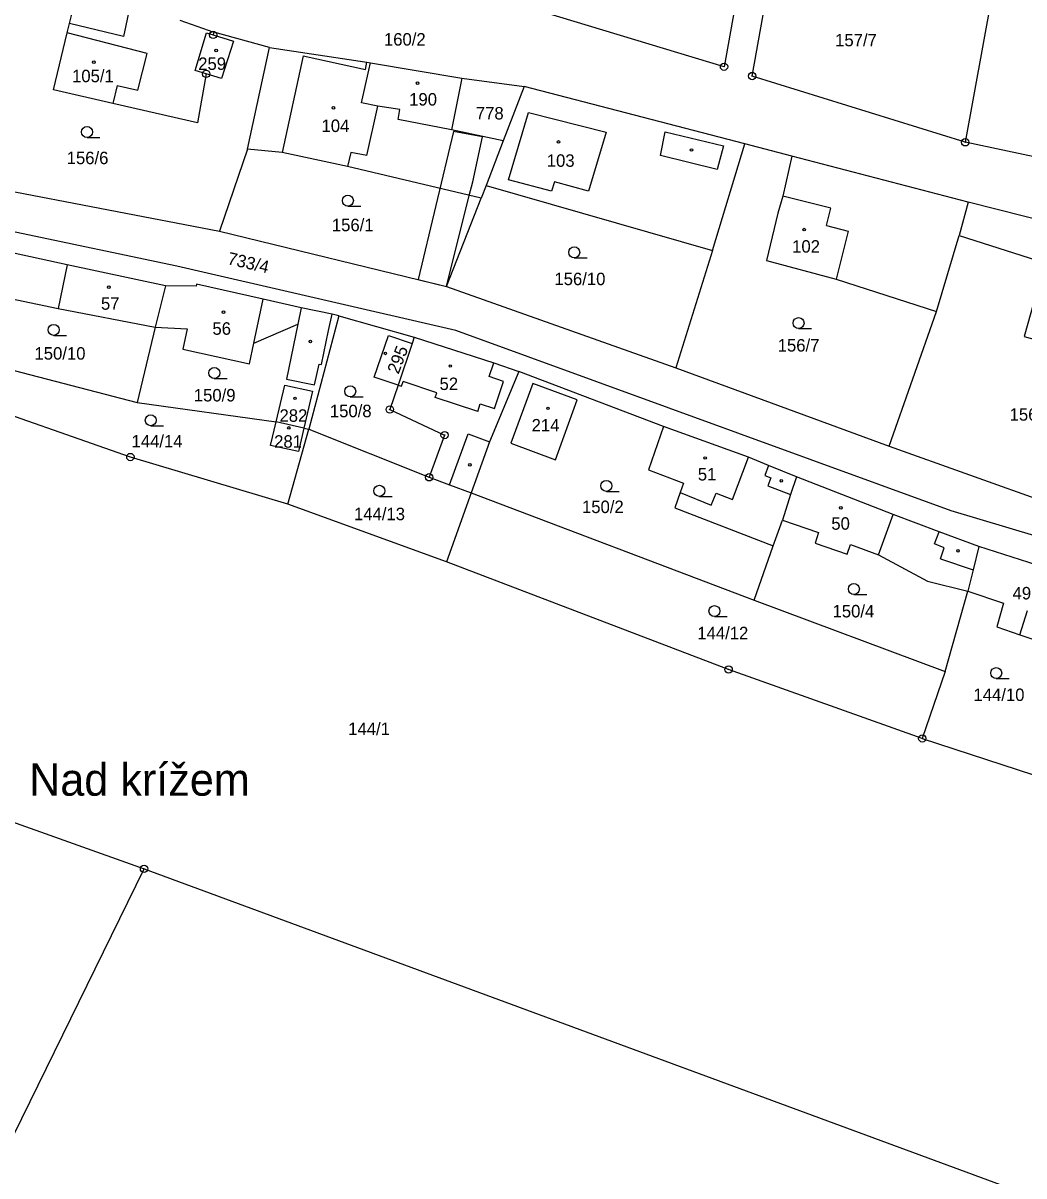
# Model space of a CAD drawing. Extents: x -680203 to -673936, y -1102717 to -1093650.
# Drawn here: x -677554.2 to -677417.8, y -1098385.8 to -1098228.7 of the extents above; entities that cross this region are included whole.
import ezdxf

# ---------------------------------------------------------------- set-up
doc = ezdxf.new("R2010")
doc.units = 0
for name, color, linetype in [('_Ideová část', 7, 'Continuous'), ('SOxx02xx_Koleje_param další_Popis10', 7, 'Continuous'), ('SOxx02xx_Staničení_Popis10', 7, 'Continuous'), ('SOxxxxxx_Koleje_hlavní_body_Popis10', 7, 'Continuous'), ('SOxxxxxx_Koleje_LN_parametry_Popis10', 7, 'Continuous'), ('SOxxxxxx_Koleje_param další_Popis10', 7, 'Continuous'), ('SOxxxxxx_Osa_bod_P', 7, 'Continuous'), ('SOxxxxxx_Staničení_Popis10', 7, 'Continuous'), ('x_prac', 7, 'Continuous')]:
    doc.layers.add(name, color=color, linetype=linetype)

msp = doc.modelspace()

# ---------------------------------------------------------------- linework, layer by layer
at = {"layer": '_Ideová část'}
msp.add_circle((-676417.7, -1099401.52), 1287.12, dxfattribs=at)
at = {"layer": 'SOxx02xx_Koleje_param další_Popis10'}
for centre, radius in [((-677528.31, -1098230.29), 0.5), ((-677528.31, -1098230.29), 0.0303), ((-677529.27, -1098235.6), 0.5), ((-677458.67, -1098234.62), 0.5), ((-677458.67, -1098234.62), 0.0303), ((-677529.27, -1098235.6), 0.0303), ((-677454.84, -1098235.89), 0.5), ((-677454.84, -1098235.89), 0.0303), ((-677425.78, -1098244.92), 0.5), ((-677425.78, -1098244.92), 0.0303), ((-677504.23, -1098281.33), 0.5), ((-677504.23, -1098281.33), 0.0303), ((-677496.76, -1098284.82), 0.5), ((-677496.76, -1098284.82), 0.0303), ((-677539.6, -1098287.81), 0.5), ((-677539.6, -1098287.81), 0.0303), ((-677498.86, -1098290.58), 0.5), ((-677498.86, -1098290.58), 0.0303), ((-677458.04, -1098316.77), 0.5), ((-677458.04, -1098316.77), 0.0303), ((-677431.64, -1098326.16), 0.5), ((-677431.64, -1098326.16), 0.0303), ((-677537.74, -1098343.94), 0.5), ((-677537.74, -1098343.94), 0.0303)]:
    msp.add_circle(centre, radius, dxfattribs=at)
at = {"layer": 'SOxxxxxx_Koleje_hlavní_body_Popis10'}
for p, q in [((-677545.51, -1098244.27), (-677543.76, -1098244.27)), ((-677509.95, -1098253.62), (-677508.2, -1098253.62)), ((-677479.09, -1098260.67), (-677477.34, -1098260.67)), ((-677550.05, -1098271.23), (-677548.3, -1098271.23)), ((-677448.51, -1098270.31), (-677446.76, -1098270.31)), ((-677528.16, -1098277.11), (-677526.41, -1098277.11)), ((-677509.63, -1098279.61), (-677507.88, -1098279.61)), ((-677536.82, -1098283.55), (-677535.07, -1098283.55)), ((-677505.65, -1098293.17), (-677503.9, -1098293.17)), ((-677474.71, -1098292.49), (-677472.96, -1098292.49)), ((-677440.97, -1098306.54), (-677439.22, -1098306.54)), ((-677459.97, -1098309.56), (-677458.22, -1098309.56)), ((-677421.56, -1098318.01), (-677419.81, -1098318.01))]:
    msp.add_line(p, q, dxfattribs=at)
for centre in [(-677545.51, -1098243.52), (-677509.95, -1098252.87), (-677479.09, -1098259.92), (-677448.51, -1098269.56), (-677550.05, -1098270.48), (-677528.16, -1098276.36), (-677509.63, -1098278.86), (-677536.82, -1098282.8), (-677505.65, -1098292.42), (-677474.71, -1098291.74), (-677440.97, -1098305.79), (-677459.97, -1098308.81), (-677421.56, -1098317.26)]:
    msp.add_circle(centre, 0.75, dxfattribs=at)
at = {"layer": 'SOxxxxxx_Koleje_LN_parametry_Popis10'}
msp.add_lwpolyline([(-677500.38, -1098263.62), (-677496.49, -1098264.57), (-677493.42, -1098252.18), (-677492.93, -1098250.29), (-677491.6, -1098244.16), (-677495.53, -1098243.44)], close=True, dxfattribs=at)
at = {"layer": 'SOxxxxxx_Koleje_param další_Popis10'}
for centre in [(-677527.9, -1098232.4), (-677544.59, -1098233.99), (-677500.44, -1098236.86), (-677511.92, -1098240.23), (-677481.23, -1098244.87), (-677463.1, -1098245.97), (-677447.74, -1098256.82), (-677542.54, -1098264.67), (-677526.91, -1098268.08), (-677515.06, -1098272.07), (-677504.84, -1098273.69), (-677495.98, -1098275.41), (-677517.15, -1098279.82), (-677482.66, -1098281.18), (-677518, -1098283.85), (-677461.24, -1098287.94), (-677493.31, -1098288.87), (-677450.86, -1098291.05), (-677442.74, -1098294.73), (-677426.77, -1098300.6)]:
    msp.add_circle(centre, 0.175, dxfattribs=at)
at = {"layer": 'SOxxxxxx_Staničení_Popis10'}
for p, q in [((-677539.71, -1098226.64), (-677540.53, -1098230.5)), ((-677540.53, -1098230.5), (-677547.91, -1098228.75)), ((-677537.31, -1098232.81), (-677548.22, -1098229.98)), ((-677538.58, -1098237.8), (-677537.31, -1098232.81)), ((-677516.02, -1098233.15), (-677518.9, -1098246.32)), ((-677516.02, -1098233.15), (-677507.55, -1098235)), ((-677507.55, -1098235), (-677507.34, -1098234.02)), ((-677541.4, -1098237.16), (-677541.98, -1098239.65)), ((-677541.4, -1098237.16), (-677538.58, -1098237.8)), ((-677507.36, -1098246.73), (-677505.86, -1098239.98)), ((-677488.03, -1098250.05), (-677485.31, -1098240.87)), ((-677485.31, -1098240.87), (-677474.72, -1098243.53)), ((-677474.72, -1098243.53), (-677477.16, -1098251.57)), ((-677467.31, -1098246.7), (-677466.68, -1098243.48)), ((-677466.68, -1098243.48), (-677458.76, -1098245.4)), ((-677458.76, -1098245.4), (-677459.61, -1098248.63)), ((-677509.54, -1098246.33), (-677509.98, -1098248.24)), ((-677507.36, -1098246.73), (-677509.54, -1098246.33)), ((-677459.61, -1098248.63), (-677467.31, -1098246.7)), ((-677482.2, -1098251.57), (-677488.03, -1098250.05)), ((-677481.8, -1098250.33), (-677482.2, -1098251.57)), ((-677477.16, -1098251.57), (-677481.8, -1098250.33)), ((-677444.1, -1098253.92), (-677450.63, -1098252.28)), ((-677444.7, -1098256.27), (-677444.1, -1098253.92)), ((-677444.7, -1098256.27), (-677441.74, -1098257.05)), ((-677441.74, -1098257.05), (-677443.36, -1098263.57)), ((-677548.23, -1098261.61), (-677549.43, -1098267.56)), ((-677522.76, -1098272.29), (-677521.51, -1098266.31)), ((-677516.3, -1098267.46), (-677516.76, -1098269.71)), ((-677490.69, -1098276.85), (-677490.06, -1098274.96)), ((-677502.62, -1098278.16), (-677502.42, -1098277.53)), ((-677497.83, -1098279.05), (-677502.42, -1098277.53)), ((-677488.74, -1098277.5), (-677490.69, -1098276.85)), ((-677489.97, -1098281.21), (-677488.74, -1098277.5)), ((-677503.1, -1098278), (-677502.62, -1098278.16)), ((-677498.03, -1098279.68), (-677497.83, -1098279.05)), ((-677492.25, -1098281.59), (-677498.03, -1098279.68)), ((-677492.25, -1098281.59), (-677491.91, -1098280.57)), ((-677491.91, -1098280.57), (-677489.97, -1098281.21)), ((-677496.07, -1098291.62), (-677493.54, -1098284.67)), ((-677493.54, -1098284.67), (-677490.63, -1098285.73)), ((-677457.49, -1098293.61), (-677455.34, -1098287.83)), ((-677452.62, -1098288.95), (-677453.12, -1098290.31)), ((-677453.12, -1098290.31), (-677452.3, -1098290.63)), ((-677452.3, -1098290.63), (-677452.7, -1098291.72)), ((-677464.65, -1098292.65), (-677460.44, -1098294.39)), ((-677460.44, -1098294.39), (-677459.76, -1098292.76)), ((-677459.76, -1098292.76), (-677457.49, -1098293.61)), ((-677452.7, -1098291.72), (-677449.61, -1098292.92)), ((-677437.62, -1098301.13), (-677435.59, -1098295.63)), ((-677429.97, -1098299.65), (-677429.32, -1098298)), ((-677428.64, -1098300.17), (-677429.97, -1098299.65)), ((-677429.17, -1098301.68), (-677428.64, -1098300.17)), ((-677429.17, -1098301.68), (-677424.71, -1098303.17)), ((-677418.33, -1098312.03), (-677417.29, -1098308.75))]:
    msp.add_line(p, q, dxfattribs=at)
at = {"layer": 'x_prac'}
for p, q in [((-677420.22, -1098214.05), (-677425.78, -1098244.92)), ((-677532.84, -1098228.27), (-677528.24, -1098229.89)), ((-677530.77, -1098235.14), (-677529.2, -1098230.01)), ((-677529.2, -1098230.01), (-677528.31, -1098230.29)), ((-677528.24, -1098229.89), (-677528.31, -1098230.29)), ((-677528.31, -1098230.29), (-677525.56, -1098231.15)), ((-677520.62, -1098231.98), (-677528.24, -1098229.89)), ((-677525.56, -1098231.15), (-677527.17, -1098236.24)), ((-677523.64, -1098245.85), (-677520.62, -1098231.98)), ((-677529.27, -1098235.6), (-677530.77, -1098235.14)), ((-677506.88, -1098234.11), (-677494.41, -1098236.2)), ((-677527.17, -1098236.24), (-677529.27, -1098235.6)), ((-677494.41, -1098236.2), (-677495.81, -1098243.24)), ((-677494.41, -1098236.2), (-677485.91, -1098237.31)), ((-677485.91, -1098237.31), (-677488.79, -1098244.73)), ((-677455.84, -1098245.12), (-677485.91, -1098237.31)), ((-677488.79, -1098244.73), (-677495.81, -1098243.24)), ((-677523.64, -1098245.85), (-677527.43, -1098257.01)), ((-677488.79, -1098244.73), (-677491.09, -1098250.81)), ((-677460.23, -1098259.67), (-677455.84, -1098245.12)), ((-677449.43, -1098246.8), (-677455.84, -1098245.12)), ((-677393.99, -1098251.68), (-677425.78, -1098244.92)), ((-677449.43, -1098246.8), (-677450.63, -1098252.28)), ((-677425.38, -1098253.08), (-677449.43, -1098246.8)), ((-677562.93, -1098250.22), (-677527.43, -1098257.01)), ((-677491.09, -1098250.81), (-677491.76, -1098252.53)), ((-677491.09, -1098250.81), (-677460.23, -1098259.67)), ((-677450.63, -1098252.28), (-677451.31, -1098254.59)), ((-677496.49, -1098264.57), (-677491.76, -1098252.53)), ((-677425.38, -1098253.08), (-677426.59, -1098257.61)), ((-677527.43, -1098257.01), (-677496.49, -1098264.57)), ((-677429.7, -1098267.99), (-677426.59, -1098257.61)), ((-677460.23, -1098259.67), (-677465.22, -1098275.64)), ((-677534.79, -1098264.5), (-677536.24, -1098270.1)), ((-677530.65, -1098264.51), (-677534.79, -1098264.5)), ((-677496.49, -1098264.57), (-677465.22, -1098275.64)), ((-677436.16, -1098286.35), (-677429.7, -1098267.99)), ((-677511.17, -1098268.56), (-677515.28, -1098284.03)), ((-677511.17, -1098268.56), (-677512.11, -1098268.34)), ((-677511.17, -1098268.56), (-677500.9, -1098271.48)), ((-677536.24, -1098270.1), (-677538.66, -1098280.36)), ((-677536.24, -1098270.1), (-677531.87, -1098270.34)), ((-677501.17, -1098272.32), (-677503.1, -1098278)), ((-677500.9, -1098271.48), (-677501.17, -1098272.32)), ((-677562.47, -1098274.19), (-677538.66, -1098280.36)), ((-677465.22, -1098275.64), (-677436.16, -1098286.35)), ((-677466.94, -1098283.64), (-677486.64, -1098276.15)), ((-677538.66, -1098280.36), (-677519.74, -1098283.02)), ((-677515.93, -1098283.88), (-677519.74, -1098283.02)), ((-677518.14, -1098294.22), (-677515.28, -1098284.03)), ((-677515.93, -1098283.88), (-677515.28, -1098284.03)), ((-677515.28, -1098284.03), (-677498.86, -1098290.58)), ((-677436.16, -1098286.35), (-677401.44, -1098298.69)), ((-677493.15, -1098292.68), (-677496.52, -1098302.09)), ((-677493.15, -1098292.68), (-677454.54, -1098307.32)), ((-677496.52, -1098302.09), (-677518.14, -1098294.22)), ((-677451.96, -1098299.9), (-677450.68, -1098296.42)), ((-677454.54, -1098307.32), (-677451.96, -1098299.9)), ((-677646.08, -1098305.37), (-677537.74, -1098343.94)), ((-677454.54, -1098307.32), (-677428.53, -1098317.02)), ((-677428.53, -1098317.02), (-677425.42, -1098306.1)), ((-677428.53, -1098317.02), (-677431.64, -1098326.16)), ((-677431.64, -1098326.16), (-677413.03, -1098332.28)), ((-677575.5, -1098420.97), (-677537.74, -1098343.94)), ((-677537.74, -1098343.94), (-677400.78, -1098394.4))]:
    msp.add_line(p, q, dxfattribs=at)
for points in [[(-677453.79, -1098207.49), (-677458.67, -1098234.62), (-677487.39, -1098225.98)], [(-677425.78, -1098244.92), (-677454.84, -1098235.89), (-677449.86, -1098208.26)], [(-677550.06, -1098237.76), (-677548.22, -1098229.98), (-677547.91, -1098228.75), (-677546.95, -1098224.87)], [(-677520.62, -1098231.98), (-677507.34, -1098234.02), (-677506.88, -1098234.11)], [(-677495.81, -1098243.24), (-677503.1, -1098241.82), (-677502.87, -1098240.43), (-677505.86, -1098239.98), (-677508.08, -1098239.56), (-677507.11, -1098235.09), (-677506.88, -1098234.11)], [(-677529.27, -1098235.6), (-677530.47, -1098242.25), (-677541.98, -1098239.65), (-677550.06, -1098237.76)], [(-677400.49, -1098303.26), (-677427.69, -1098295.14), (-677495.24, -1098270.55), (-677533.27, -1098261.82), (-677599.42, -1098247.92), (-677628.65, -1098239.72)], [(-677491.76, -1098252.53), (-677509.98, -1098248.24), (-677518.9, -1098246.32), (-677523.64, -1098245.85)], [(-677395.43, -1098260.94), (-677405.8, -1098258.03), (-677425.38, -1098253.08)], [(-677451.31, -1098254.59), (-677452.89, -1098261.04), (-677443.36, -1098263.57), (-677429.7, -1098267.99)], [(-677426.59, -1098257.61), (-677412.81, -1098262.04), (-677413.48, -1098264.4), (-677415.6, -1098263.81), (-677417.73, -1098271.39), (-677412.03, -1098272.99), (-677411.88, -1098272.46), (-677407.73, -1098273.62), (-677402.23, -1098275.07)], [(-677534.79, -1098264.5), (-677548.23, -1098261.61), (-677556.75, -1098259.76), (-677559.58, -1098259.2)], [(-677512.11, -1098268.34), (-677516.3, -1098267.46), (-677521.51, -1098266.31), (-677530.59, -1098264.25), (-677530.65, -1098264.51)], [(-677560.78, -1098265.22), (-677557.96, -1098265.8), (-677549.43, -1098267.56), (-677536.24, -1098270.1)], [(-677531.87, -1098270.34), (-677532.45, -1098273.12), (-677523.36, -1098275.11), (-677522.76, -1098272.29), (-677516.76, -1098269.71), (-677518.31, -1098277.18), (-677514.5, -1098277.98), (-677513.88, -1098275.15), (-677513.56, -1098275.21), (-677512.58, -1098270.58), (-677512.11, -1098268.34)], [(-677503.1, -1098278), (-677506.36, -1098276.92), (-677504.43, -1098271.24), (-677501.17, -1098272.32)], [(-677500.9, -1098271.48), (-677490.06, -1098274.96), (-677486.64, -1098276.15)], [(-677518.14, -1098294.22), (-677539.6, -1098287.81), (-677563.23, -1098279.56), (-677562.74, -1098275.82)], [(-677486.64, -1098276.15), (-677490.63, -1098285.73), (-677493.15, -1098292.68)], [(-677519.74, -1098283.02), (-677518.55, -1098278), (-677514.75, -1098278.86), (-677515.93, -1098283.88)], [(-677503.1, -1098278), (-677504.23, -1098281.33), (-677496.76, -1098284.82), (-677498.86, -1098290.58)], [(-677481.63, -1098288.2), (-677478.71, -1098280.02), (-677484.72, -1098277.77), (-677487.72, -1098285.91), (-677481.63, -1098288.2)], [(-677515.93, -1098283.88), (-677516.68, -1098287.06), (-677520.5, -1098286.24), (-677519.74, -1098283.02)], [(-677466.94, -1098283.64), (-677468.96, -1098289.54), (-677464.21, -1098291.39), (-677464.65, -1098292.65), (-677465.36, -1098294.72), (-677451.96, -1098299.9)], [(-677448.78, -1098290.53), (-677452.62, -1098288.95), (-677455.34, -1098287.83), (-677466.94, -1098283.64)], [(-677498.86, -1098290.58), (-677496.07, -1098291.62), (-677493.15, -1098292.68)], [(-677448.78, -1098290.53), (-677449.61, -1098292.92), (-677450.68, -1098296.42)], [(-677423.95, -1098300.02), (-677429.32, -1098298), (-677435.59, -1098295.63), (-677448.78, -1098290.53)], [(-677450.68, -1098296.42), (-677445.8, -1098298.11), (-677446.22, -1098299.56), (-677441.86, -1098301.04), (-677441.44, -1098299.75), (-677437.62, -1098301.13), (-677430.95, -1098304.74), (-677425.42, -1098306.1)], [(-677423.95, -1098300.02), (-677424.71, -1098303.17), (-677425.42, -1098306.1)], [(-677405.99, -1098306.08), (-677410.3, -1098304.39), (-677423.95, -1098300.02)], [(-677431.64, -1098326.16), (-677458.04, -1098316.77), (-677496.52, -1098302.09)], [(-677425.42, -1098306.1), (-677420.56, -1098307.72), (-677421.49, -1098310.94), (-677418.33, -1098312.03), (-677408.23, -1098315.36)]]:
    msp.add_lwpolyline(points, dxfattribs=at)

# ---------------------------------------------------------------- texts
at = {"layer": 'SOxx02xx_Staničení_Popis10'}
msp.add_text('Nad krížem', height=4.4, dxfattribs=at).set_placement((-677553.4, -1098333.97))
at = {"layer": 'SOxxxxxx_Osa_bod_P'}
for s, p in [('160/2', (-677505.03, -1098231.74)), ('157/7', (-677443.52, -1098231.84)), ('259', (-677530.35, -1098235.06)), ('105/1', (-677547.55, -1098236.73)), ('190', (-677501.59, -1098239.91)), ('778', (-677492.5, -1098241.81)), ('104', (-677513.54, -1098243.52)), ('156/6', (-677548.28, -1098247.9)), ('103', (-677482.83, -1098248.26)), ('156/1', (-677512.13, -1098257.04)), ('102', (-677449.38, -1098259.96)), ('156/10', (-677481.79, -1098264.39)), ('57', (-677543.61, -1098267.74)), ('56', (-677528.41, -1098271.15)), ('150/10', (-677552.67, -1098274.54)), ('156/7', (-677451.35, -1098273.44)), ('52', (-677497.45, -1098278.68)), ('150/9', (-677530.95, -1098280.24)), ('150/8', (-677512.4, -1098282.39)), ('282', (-677519.27, -1098283.01)), ('156/8', (-677419.73, -1098282.86)), ('214', (-677484.9, -1098284.33)), ('144/14', (-677539.44, -1098286.51)), ('281', (-677520, -1098286.54)), ('51', (-677462.24, -1098291.01)), ('144/13', (-677509.11, -1098296.42)), ('150/2', (-677478.03, -1098295.45)), ('50', (-677444.04, -1098297.72)), ('49', (-677419.33, -1098307.22)), ('150/4', (-677443.87, -1098309.67)), ('144/12', (-677462.31, -1098312.65)), ('144/10', (-677424.66, -1098321.06)), ('144/1', (-677509.9, -1098325.7))]:
    msp.add_text(s, height=1.7, dxfattribs=at).set_placement(p)
for s, rotation, p in [('733/4', 347, (-677526.46, -1098261.51)), ('295', 69, (-677503.05, -1098276.61))]:
    msp.add_text(s, height=1.7, rotation=rotation, dxfattribs=at).set_placement(p)

doc.saveas('drawing.dxf')
